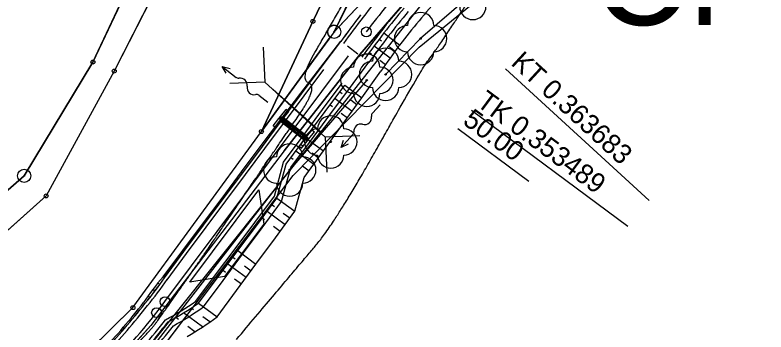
# Model space of a CAD drawing. Extents: x -495905 to -478420, y -1113297 to -1107716.
# Drawn here: x -479723.9 to -479609.4, y -1111553.7 to -1111505.3 of the extents above; entities that cross this region are included whole.
import ezdxf

# ---------------------------------------------------------------- set-up
doc = ezdxf.new("R2010")
doc.units = 0
for name, color, linetype in [('03_PC_OBJEKTY_NÁVRH', 7, 'Continuous'), ('03_PC_OBJEKTY_NÁVRH_PR', 7, 'Continuous'), ('2D_VRSTEVNICE', 7, 'Continuous'), ('C5_HATCH_SLOPE_L', 7, 'Continuous'), ('C5_HATCH_SLOPE_R', 7, 'Continuous'), ('C5_HECTOMETRY', 7, 'Continuous'), ('C5_HLBODY', 7, 'Continuous'), ('C5_HRANA_TELESO', 7, 'Continuous'), ('C5_KORUNA', 7, 'Continuous'), ('C5_OSA', 7, 'Continuous'), ('C5_PRIKOP', 7, 'Continuous'), ('C5_STANICENI', 7, 'Continuous'), ('C5_ZPEVKRAJ', 7, 'Continuous'), ('DRENÁŽ', 7, 'Continuous'), ('PLYN', 7, 'Continuous'), ('ttp', 7, 'Continuous'), ('VODNÍ PLOCHY', 7, 'Continuous'), ('zamereni', 7, 'Continuous'), ('ZELEN MIMO LES', 7, 'Continuous'), ('ŽLAB', 7, 'Continuous')]:
    doc.layers.add(name, color=color, linetype=linetype)

# ---------------------------------------------------------------- blocks, each defined once
blk = doc.blocks.new('A$C716')
at = {"layer": 'ŽLAB'}
for p, q in [((-5.015, 2.333), (-4.471, 3.623)), ((-4.01, 3.428), (-4.471, 3.623)), ((-5.17, 1.964), (-5.015, 2.333)), ((-5.015, 2.333), (-0.383, 0.379)), ((-4.554, 2.138), (-5.015, 2.333)), ((-4.01, 3.428), (-4.554, 2.138)), ((-5.715, 0.674), (-5.17, 1.964)), ((-4.71, 1.77), (-5.254, 0.48)), ((-0.078, -0.184), (-5.171, 1.964)), ((-4.71, 1.77), (-5.17, 1.964)), ((0, 0), (-5.093, 2.148)), ((-4.768, 1.632), (-0.597, -0.128)), ((-0.325, 0.517), (-4.496, 2.277)), ((0.161, 1.669), (-0.383, 0.379)), ((0.078, 0.184), (0.622, 1.474)), ((0.161, 1.669), (0.622, 1.474)), ((-5.254, 0.48), (-5.715, 0.674)), ((-0.538, 0.01), (-1.083, -1.28)), ((-0.078, -0.184), (-0.999, 0.204)), ((0.078, 0.184), (-0.844, 0.573)), ((-0.538, 0.01), (-0.383, 0.379)), ((-0.078, -0.184), (0.078, 0.184)), ((-0.622, -1.474), (-0.078, -0.184)), ((-1.083, -1.28), (-0.622, -1.474))]:
    blk.add_line(p, q, dxfattribs=at)
blk = doc.blocks.new('A$C70B')
at = {"layer": 'DRENÁŽ'}
for p, q in [((0.87, 0), (-0.87, 0)), ((6.86, 0.43), (7.97, 0)), ((7.97, 0), (5.28, 0)), ((7.97, 0), (6.86, -0.48))]:
    blk.add_line(p, q, dxfattribs=at)
for centre, radius, start, end in [((0.87, 0.58), 0.582, 269.6924, 322.7901), ((2.17, -0.42), 1.05, 24.4039, 142.0836), ((4.08, 0.59), 1.11, 210.8873, 317.3707), ((5.32, -0.64), 0.636, 85.9766, 131.7248)]:
    blk.add_arc(centre, radius, start, end, dxfattribs=at)

msp = doc.modelspace()

# ---------------------------------------------------------------- linework, layer by layer
at = {"layer": '03_PC_OBJEKTY_NÁVRH'}
for points in [[(-479686.04, -1111510.26), (-479685.81, -1111515.56), (-479691.11, -1111515.79)], [(-479685.81, -1111515.56), (-479676.59, -1111524)], [(-479671.29, -1111523.77), (-479676.59, -1111524), (-479676.36, -1111529.3)]]:
    msp.add_lwpolyline(points, dxfattribs=at)
msp.add_lwpolyline([(-479686.7, -1111532), (-479685.94, -1111537.25), (-479691.93, -1111545.26), (-479697.25, -1111546.12)], close=True, dxfattribs=at)
at = {"layer": '03_PC_OBJEKTY_NÁVRH_PR'}
for points in [[(-479532.76, -1111425.8), (-479577.85, -1111438.99), (-479605.63, -1111453.98), (-479658.99, -1111499.95), (-479677.28, -1111523.14), (-479684.58, -1111516.64)], [(-479724.86, -1111579.24), (-479707.77, -1111561.37), (-479677.28, -1111523.14)]]:
    msp.add_lwpolyline(points, dxfattribs=at)
at = {"layer": '2D_VRSTEVNICE'}
for points in [[(-479705.45, -1111555.84), (-479705.1, -1111555.36), (-479702.94, -1111553.1), (-479701.79, -1111551.52), (-479696.4, -1111543.86), (-479693.71, -1111539.95), (-479692.37, -1111537.92), (-479684.25, -1111525.97), (-479683.78, -1111525.27), (-479677.63, -1111516.3), (-479680.51, -1111515.14), (-479676.08, -1111507.47), (-479673.32, -1111502.64)], [(-479690.12, -1111554.87), (-479681, -1111544.04), (-479674.86, -1111536.75), (-479662.05, -1111513.82), (-479660.13, -1111511.29), (-479655.93, -1111505.05), (-479654.92, -1111503.49), (-479654.77, -1111503.42)]]:
    msp.add_open_spline(points, degree=2, dxfattribs=at)
at = {"layer": 'C5_HATCH_SLOPE_L'}
for p, q in [((-479671.98, -1111506.33), (-479671.98, -1111506.33)), ((-479671.97, -1111506.34), (-479671.98, -1111506.34)), ((-479677.2, -1111513.36), (-479677.31, -1111513.28)), ((-479678.01, -1111514.32), (-479678.07, -1111514.28)), ((-479677.95, -1111514.37), (-479677.96, -1111514.36)), ((-479678.7, -1111515.37), (-479678.83, -1111515.27)), ((-479679.52, -1111516.31), (-479679.59, -1111516.26)), ((-479679.45, -1111516.37), (-479679.45, -1111516.37)), ((-479683.18, -1111521.38), (-479683.37, -1111521.24)), ((-479684.02, -1111522.31), (-479684.11, -1111522.24)), ((-479683.93, -1111522.39), (-479683.93, -1111522.38)), ((-479684.67, -1111523.39), (-479684.86, -1111523.25)), ((-479685.52, -1111524.32), (-479685.61, -1111524.25)), ((-479685.42, -1111524.39), (-479685.42, -1111524.39)), ((-479689.15, -1111529.4), (-479689.34, -1111529.26)), ((-479690, -1111530.33), (-479690.09, -1111530.26)), ((-479689.9, -1111530.4), (-479689.9, -1111530.4)), ((-479690.65, -1111531.41), (-479690.84, -1111531.26)), ((-479691.49, -1111532.33), (-479691.59, -1111532.27)), ((-479691.39, -1111532.41), (-479691.4, -1111532.41)), ((-479695.13, -1111537.42), (-479695.32, -1111537.28)), ((-479695.98, -1111538.35), (-479696.07, -1111538.28)), ((-479695.88, -1111538.42), (-479695.88, -1111538.42)), ((-479696.62, -1111539.43), (-479696.82, -1111539.28)), ((-479697.47, -1111540.35), (-479697.56, -1111540.28)), ((-479697.37, -1111540.43), (-479697.37, -1111540.42)), ((-479701.1, -1111545.44), (-479701.3, -1111545.29)), ((-479701.95, -1111546.36), (-479702.05, -1111546.29)), ((-479701.85, -1111546.44), (-479701.85, -1111546.44)), ((-479702.6, -1111547.44), (-479702.8, -1111547.29)), ((-479703.44, -1111548.35), (-479703.54, -1111548.28)), ((-479703.34, -1111548.43), (-479703.34, -1111548.43)), ((-479707.18, -1111553.18), (-479707.37, -1111553.01))]:
    msp.add_line(p, q, dxfattribs=at)
at = {"layer": 'C5_HATCH_SLOPE_R'}
for p, q in [((-479667.63, -1111508.07), (-479665.23, -1111509.91)), ((-479668.37, -1111509.04), (-479668.03, -1111509.29)), ((-479669.11, -1111510.04), (-479666.66, -1111511.87)), ((-479666.81, -1111510.21), (-479665.93, -1111510.87)), ((-479669.86, -1111511.04), (-479669.52, -1111511.29)), ((-479668.28, -1111512.22), (-479667.39, -1111512.89)), ((-479673.6, -1111516.05), (-479671.02, -1111517.97)), ((-479674.34, -1111517.05), (-479673.99, -1111517.31)), ((-479675.09, -1111518.06), (-479672.48, -1111520.01)), ((-479672.7, -1111518.28), (-479671.75, -1111518.99)), ((-479675.84, -1111519.06), (-479675.48, -1111519.32)), ((-479674.17, -1111520.3), (-479673.2, -1111521.02)), ((-479679.57, -1111524.07), (-479676.85, -1111526.09)), ((-479680.32, -1111525.07), (-479679.96, -1111525.34)), ((-479681.06, -1111526.08), (-479678.32, -1111528.12)), ((-479678.59, -1111526.36), (-479677.59, -1111527.11)), ((-479681.81, -1111527.08), (-479681.45, -1111527.35)), ((-479680.07, -1111528.38), (-479679.05, -1111529.13)), ((-479683.94, -1111533.28), (-479681.23, -1111535.3)), ((-479684.69, -1111534.29), (-479684.33, -1111534.55)), ((-479685.43, -1111535.29), (-479682.71, -1111537.32)), ((-479682.98, -1111535.56), (-479681.97, -1111536.31)), ((-479686.18, -1111536.29), (-479685.83, -1111536.56)), ((-479684.46, -1111537.57), (-479683.45, -1111538.32)), ((-479689.92, -1111541.3), (-479687.16, -1111543.36)), ((-479690.66, -1111542.31), (-479690.3, -1111542.58)), ((-479691.41, -1111543.31), (-479688.63, -1111545.38)), ((-479688.91, -1111543.61), (-479687.89, -1111544.37)), ((-479692.16, -1111544.31), (-479691.79, -1111544.59)), ((-479690.4, -1111545.62), (-479689.37, -1111546.38)), ((-479695.89, -1111549.32), (-479693.07, -1111551.42)), ((-479698.19, -1111550.73), (-479695.3, -1111552.88)), ((-479697.04, -1111550.03), (-479696.66, -1111550.31)), ((-479699.35, -1111551.45), (-479698.96, -1111551.75)), ((-479695.23, -1111551.37), (-479694.19, -1111552.15)), ((-479697.51, -1111552.85), (-479696.46, -1111553.65))]:
    msp.add_line(p, q, dxfattribs=at)
at = {"layer": 'C5_HECTOMETRY'}
msp.add_circle((-479702.3, -1111550.78), 0.75, dxfattribs=at)
at = {"layer": 'C5_HLBODY'}
for p, q in [((-479649.09, -1111513.57), (-479627.21, -1111533.65)), ((-479654.29, -1111519.85), (-479630.47, -1111537.59))]:
    msp.add_line(p, q, dxfattribs=at)
for centre in [(-479670.33, -1111507.9), (-479701.02, -1111549.09)]:
    msp.add_circle(centre, 0.75, dxfattribs=at)
at = {"layer": 'C5_HRANA_TELESO'}
for p, q in [((-479677.27, -1111513.31), (-479674.23, -1111509.34)), ((-479680.31, -1111517.28), (-479677.27, -1111513.31)), ((-479671.02, -1111517.97), (-479668.11, -1111513.9)), ((-479683.34, -1111521.26), (-479680.31, -1111517.28)), ((-479673.93, -1111522.04), (-479671.02, -1111517.97)), ((-479686.33, -1111525.27), (-479683.34, -1111521.26)), ((-479676.85, -1111526.09), (-479673.93, -1111522.04)), ((-479689.33, -1111529.27), (-479686.33, -1111525.27)), ((-479679.79, -1111530.15), (-479676.85, -1111526.09)), ((-479692.32, -1111533.28), (-479689.33, -1111529.27)), ((-479681.23, -1111535.3), (-479679.79, -1111530.15)), ((-479695.32, -1111537.28), (-479692.32, -1111533.28)), ((-479684.19, -1111539.33), (-479681.23, -1111535.3)), ((-479698.31, -1111541.28), (-479695.32, -1111537.28)), ((-479687.16, -1111543.36), (-479684.19, -1111539.33)), ((-479701.31, -1111545.29), (-479698.31, -1111541.28)), ((-479690.11, -1111547.39), (-479687.16, -1111543.36)), ((-479693.07, -1111551.42), (-479690.11, -1111547.39))]:
    msp.add_line(p, q, dxfattribs=at)
for centre, radius, start, end in [((-479624.98, -1111535.43), 47.37, 136.1074, 141.9244), ((-479427.16, -1111691.23), 306.79, 142.7005, 143.6407), ((-479589.9, -1111567.35), 94.74, 139.8111, 142.6759), ((-479436.28, -1111678.25), 284.18, 143.6746, 144.6667), ((-479663.95, -1111576.59), 48.74, 140.0386, 145.8556), ((-479781.28, -1111489.44), 97.49, 319.3, 322.1647), ((-479724.41, -1111508.73), 52.96, 300.3782, 306.281), ((-479781.31, -1111489.46), 97.5, 316.4548, 319.3196)]:
    msp.add_arc(centre, radius, start, end, dxfattribs=at)
at = {"layer": 'C5_KORUNA'}
for p, q in [((-479680.19, -1111517.37), (-479677.2, -1111513.36)), ((-479676.58, -1111520.06), (-479673.6, -1111516.05)), ((-479683.18, -1111521.38), (-479680.19, -1111517.37)), ((-479679.57, -1111524.07), (-479676.58, -1111520.06)), ((-479686.17, -1111525.39), (-479683.18, -1111521.38)), ((-479682.56, -1111528.08), (-479679.57, -1111524.07)), ((-479689.15, -1111529.4), (-479686.17, -1111525.39)), ((-479683.94, -1111533.28), (-479682.56, -1111528.08)), ((-479692.14, -1111533.41), (-479689.15, -1111529.4)), ((-479695.13, -1111537.42), (-479692.14, -1111533.41)), ((-479686.93, -1111537.29), (-479683.94, -1111533.28)), ((-479689.92, -1111541.3), (-479686.93, -1111537.29)), ((-479698.12, -1111541.43), (-479695.13, -1111537.42)), ((-479701.1, -1111545.44), (-479698.12, -1111541.43)), ((-479692.9, -1111545.31), (-479689.92, -1111541.3)), ((-479695.89, -1111549.32), (-479692.9, -1111545.31))]:
    msp.add_line(p, q, dxfattribs=at)
for centre, radius, start, end in [((-479590.14, -1111567.65), 97.75, 139.5802, 142.445), ((-479427.16, -1111691.18), 306.75, 142.7078, 143.6481), ((-479434.37, -1111685.79), 293.25, 142.6969, 143.6672), ((-479741.6, -1111518.08), 48.88, 320.1521, 325.9599), ((-479781.21, -1111489.34), 97.75, 319.2297, 322.0945), ((-479724.86, -1111507.2), 51.12, 298.4217, 304.5189), ((-479781.21, -1111489.34), 102.25, 319.2297, 322.0945), ((-479781.21, -1111489.34), 97.75, 316.3649, 319.2297)]:
    msp.add_arc(centre, radius, start, end, dxfattribs=at)
at = {"layer": 'C5_OSA'}
msp.add_line((-479701.02, -1111549.09), (-479673.05, -1111511.56), dxfattribs=at)
for centre, start, end in [((-479590.14, -1111567.65), 137.4702, 143.3109), ((-479781.21, -1111489.34), 315.3788, 323.3108)]:
    msp.add_arc(centre, 100, start, end, dxfattribs=at)
at = {"layer": 'C5_PRIKOP'}
for p, q in [((-479677.21, -1111513.36), (-479674.23, -1111509.35)), ((-479672.9, -1111516.57), (-479669.92, -1111512.55)), ((-479680.2, -1111517.37), (-479677.21, -1111513.36)), ((-479675.87, -1111520.59), (-479672.9, -1111516.57)), ((-479683.19, -1111521.38), (-479680.2, -1111517.37)), ((-479678.85, -1111524.61), (-479675.87, -1111520.59)), ((-479686.17, -1111525.39), (-479683.19, -1111521.38)), ((-479681.83, -1111528.63), (-479678.85, -1111524.61)), ((-479689.16, -1111529.4), (-479686.17, -1111525.39)), ((-479683.24, -1111533.81), (-479681.83, -1111528.63)), ((-479692.15, -1111533.41), (-479689.16, -1111529.4)), ((-479695.14, -1111537.41), (-479692.15, -1111533.41)), ((-479686.21, -1111537.83), (-479683.24, -1111533.81)), ((-479698.12, -1111541.42), (-479695.14, -1111537.41)), ((-479689.19, -1111541.85), (-479686.21, -1111537.83)), ((-479701.11, -1111545.43), (-479698.12, -1111541.42)), ((-479692.16, -1111545.86), (-479689.19, -1111541.85)), ((-479695.14, -1111549.88), (-479692.16, -1111545.86))]:
    msp.add_line(p, q, dxfattribs=at)
for centre, radius, start, end in [((-479589.95, -1111567.42), 96.92, 139.7548, 142.6196), ((-479435.19, -1111684.09), 290.73, 142.8656, 143.8418), ((-479741.61, -1111518.08), 48.87, 320.1519, 325.9601), ((-479781.21, -1111489.34), 97.74, 319.2297, 322.0945), ((-479724.9, -1111507.7), 51.63, 299.1686, 305.2022), ((-479781.21, -1111489.34), 97.74, 316.3649, 319.2297), ((-479781.39, -1111489.57), 103.26, 319.3938, 322.2586)]:
    msp.add_arc(centre, radius, start, end, dxfattribs=at)
at = {"layer": 'C5_STANICENI'}
for p, q in [((-479671.61, -1111511.3), (-479673.21, -1111510.1)), ((-479656.38, -1111522.65), (-479645.55, -1111530.71))]:
    msp.add_line(p, q, dxfattribs=at)
at = {"layer": 'C5_ZPEVKRAJ'}
for p, q in [((-479679.79, -1111517.67), (-479676.8, -1111513.66)), ((-479676.98, -1111519.76), (-479674, -1111515.75)), ((-479682.78, -1111521.68), (-479679.79, -1111517.67)), ((-479679.97, -1111523.77), (-479676.98, -1111519.76)), ((-479685.77, -1111525.69), (-479682.78, -1111521.68)), ((-479682.96, -1111527.78), (-479679.97, -1111523.77)), ((-479688.75, -1111529.7), (-479685.77, -1111525.69)), ((-479684.34, -1111532.99), (-479682.96, -1111527.78)), ((-479691.74, -1111533.71), (-479688.75, -1111529.7)), ((-479694.73, -1111537.72), (-479691.74, -1111533.71)), ((-479687.33, -1111537), (-479684.34, -1111532.99)), ((-479690.32, -1111541.01), (-479687.33, -1111537)), ((-479697.72, -1111541.73), (-479694.73, -1111537.72)), ((-479700.7, -1111545.74), (-479697.72, -1111541.73)), ((-479693.3, -1111545.01), (-479690.32, -1111541.01)), ((-479696.29, -1111549.02), (-479693.3, -1111545.01))]:
    msp.add_line(p, q, dxfattribs=at)
for centre, radius, start, end in [((-479590.14, -1111567.65), 101.75, 139.5802, 142.445), ((-479590.14, -1111567.65), 98.25, 139.5802, 142.445), ((-479427.96, -1111690.58), 305.25, 142.7067, 143.6501), ((-479433.57, -1111686.38), 294.75, 142.6982, 143.665), ((-479741.4, -1111518.23), 49.12, 320.1599, 325.9506), ((-479781.21, -1111489.34), 98.25, 319.2297, 322.0945), ((-479725.1, -1111507.09), 50.88, 298.3718, 304.4877), ((-479781.21, -1111489.34), 101.75, 319.2297, 322.0945), ((-479781.21, -1111489.34), 98.25, 316.3649, 319.2297)]:
    msp.add_arc(centre, radius, start, end, dxfattribs=at)
at = {"layer": 'ttp'}
for points in [[(-479737.04, -1111542.57), (-479722.49, -1111529.88), (-479712.01, -1111512.51), (-479680.96, -1111446.45), (-479664.56, -1111420.28), (-479639.05, -1111396.92), (-479587.44, -1111373.34), (-479543.2, -1111335.08), (-479515.73, -1111305.37), (-479499.76, -1111274.07), (-479494.91, -1111252.29), (-479512.98, -1111227.33), (-479556.47, -1111277.92), (-479593.18, -1111320.95), (-479617.14, -1111334.83), (-479645.05, -1111357.86), (-479662.61, -1111370.74), (-479680.21, -1111388.04), (-479694.47, -1111402.46), (-479710.99, -1111423.24), (-479746.66, -1111429.4)], [(-479674.54, -1111507.16), (-479664.17, -1111496.13), (-479642.97, -1111479.31), (-479632.3, -1111470.33), (-479621.67, -1111458.84), (-479608.24, -1111447.6), (-479597.3, -1111440.18), (-479584.05, -1111434.01), (-479571.14, -1111430.67), (-479553.29, -1111426.12), (-479540.84, -1111421.91), (-479534.37, -1111418.65), (-479507.92, -1111398.36), (-479494.99, -1111388.29), (-479481.09, -1111374.03), (-479472.9, -1111363.16), (-479490.44, -1111346.8)], [(-479646.4, -1111449.51), (-479674.79, -1111506.99)]]:
    msp.add_lwpolyline(points, dxfattribs=at)
msp.add_arc((-479675.23, -1111507.89), 1, 46.757, 63.7218, dxfattribs=at)
at = {"layer": 'VODNÍ PLOCHY'}
for points in [[(-479519.21, -1111207.72), (-479512.98, -1111227.33), (-479494.91, -1111252.29), (-479483.87, -1111248.61), (-479490, -1111274.12), (-479510.92, -1111309.16), (-479537.33, -1111341.97), (-479586.58, -1111376.4), (-479636.13, -1111400.73), (-479661.28, -1111423.76), (-479675.82, -1111449.04), (-479708.76, -1111513.89), (-479719.13, -1111532.95), (-479734.23, -1111546.43), (-479763.05, -1111559.8), (-479867.72, -1111580.39), (-479887.11, -1111587.29), (-479901.57, -1111597.25), (-479910.93, -1111610.19), (-479919.11, -1111625.77)], [(-479715.95, -1111559.84), (-479705.9, -1111550.01), (-479686.32, -1111523.12), (-479678.47, -1111506.3), (-479649.94, -1111446.95), (-479631.7, -1111424.73), (-479615.49, -1111414.94), (-479544.51, -1111387.73), (-479525.48, -1111376.2), (-479494.51, -1111344.32), (-479482.26, -1111323.84), (-479473.65, -1111303.61), (-479466.19, -1111271.71), (-479459.03, -1111241.24)]]:
    msp.add_lwpolyline(points, dxfattribs=at)
at = {"layer": 'zamereni'}
for p, q in [((-479680.96, -1111446.45), (-479712.01, -1111512.51)), ((-479675.82, -1111449.04), (-479708.76, -1111513.89)), ((-479661.88, -1111471.33), (-479678.47, -1111506.3)), ((-479675.23, -1111507.89), (-479658.44, -1111473.38)), ((-479664.17, -1111496.13), (-479675.23, -1111507.89)), ((-479671.31, -1111511.34), (-479661.83, -1111500.35)), ((-479654.08, -1111502.03), (-479662.04, -1111508.93)), ((-479662.25, -1111510.23), (-479654.35, -1111503.75)), ((-479678.47, -1111506.3), (-479686.32, -1111523.12)), ((-479675.23, -1111507.89), (-479686.32, -1111523.12)), ((-479662.04, -1111508.93), (-479667.38, -1111514.39)), ((-479662.04, -1111508.93), (-479662.04, -1111508.93)), ((-479681.46, -1111529.83), (-479662.25, -1111510.23)), ((-479682.85, -1111526.05), (-479671.31, -1111511.34)), ((-479712.01, -1111512.51), (-479722.49, -1111529.88)), ((-479708.76, -1111513.89), (-479719.13, -1111532.95)), ((-479667.38, -1111514.39), (-479667.38, -1111514.39)), ((-479670.25, -1111515.29), (-479682, -1111528.99)), ((-479670.25, -1111515.29), (-479670.25, -1111515.29)), ((-479705.9, -1111550.01), (-479686.32, -1111523.12)), ((-479675.74, -1111524.71), (-479675.74, -1111524.71)), ((-479682.85, -1111526.05), (-479703.17, -1111552.76)), ((-479682, -1111528.99), (-479706.25, -1111560.27)), ((-479682, -1111528.99), (-479682, -1111528.99)), ((-479722.49, -1111529.88), (-479737.04, -1111542.57)), ((-479705.05, -1111560.94), (-479681.46, -1111529.83)), ((-479719.13, -1111532.95), (-479734.23, -1111546.43)), ((-479715.95, -1111559.84), (-479705.9, -1111550.01)), ((-479703.17, -1111552.76), (-479723.51, -1111575.19))]:
    msp.add_line(p, q, dxfattribs=at)
for centre, radius in [((-479678.47, -1111506.3), 0.3), ((-479675.23, -1111507.89), 1), ((-479675.23, -1111507.89), 0.0655), ((-479662.04, -1111508.93), 0.1), ((-479712.01, -1111512.51), 0.3), ((-479708.76, -1111513.89), 0.3), ((-479667.38, -1111514.39), 0.1), ((-479670.25, -1111515.29), 0.1), ((-479686.32, -1111523.12), 0.3), ((-479675.74, -1111524.71), 0.1), ((-479722.49, -1111529.88), 1), ((-479682, -1111528.99), 0.1), ((-479722.49, -1111529.88), 0.0655), ((-479719.13, -1111532.95), 0.3), ((-479705.9, -1111550.01), 0.3)]:
    msp.add_circle(centre, radius, dxfattribs=at)
for centre, start, end in [((-479654.08, -1111504.03), 180, 0), ((-479662.04, -1111506.93), 0, 180), ((-479664.04, -1111508.93), 90, 270), ((-479660.04, -1111508.93), 270, 90), ((-479667.38, -1111512.39), 0, 180), ((-479662.04, -1111510.93), 180, 0), ((-479670.25, -1111513.29), 0, 180), ((-479672.25, -1111515.29), 90, 270), ((-479669.38, -1111514.39), 90, 270), ((-479668.25, -1111515.29), 270, 90), ((-479665.38, -1111514.39), 270, 90), ((-479667.38, -1111516.39), 180, 0), ((-479670.25, -1111517.29), 180, 0), ((-479675.74, -1111522.71), 0, 180), ((-479677.74, -1111524.71), 90, 270), ((-479673.74, -1111524.71), 270, 90), ((-479682, -1111526.99), 0, 180), ((-479684, -1111528.99), 90, 270), ((-479680, -1111528.99), 270, 90), ((-479675.74, -1111526.71), 180, 0), ((-479682, -1111530.99), 180, 0)]:
    msp.add_arc(centre, 2, start, end, dxfattribs=at)
at = {"layer": 'ZELEN MIMO LES'}
for points in [[(-479459.03, -1111241.24), (-479466.19, -1111271.71), (-479473.65, -1111303.61), (-479482.26, -1111323.84), (-479494.51, -1111344.32), (-479525.48, -1111376.2), (-479544.51, -1111387.73), (-479615.49, -1111414.94), (-479631.7, -1111424.73), (-479649.94, -1111446.95), (-479678.47, -1111506.3), (-479686.32, -1111523.12), (-479675.82, -1111508.7)], [(-479505.39, -1111404.33), (-479530.21, -1111427.97), (-479536.33, -1111430.88), (-479552.82, -1111430.5), (-479570.22, -1111434.96), (-479583.09, -1111438.64), (-479593.79, -1111443.76), (-479605.94, -1111451.36), (-479617.51, -1111461.13), (-479629.18, -1111473.43), (-479639.68, -1111483), (-479661.83, -1111500.35), (-479671.31, -1111511.34), (-479682.85, -1111526.05), (-479703.17, -1111552.76), (-479723.51, -1111575.19)], [(-479705.05, -1111560.94), (-479681.46, -1111529.83), (-479662.25, -1111510.23), (-479654.35, -1111503.75), (-479641.49, -1111496.2), (-479633.64, -1111489.93), (-479624.83, -1111478.64), (-479602.79, -1111458.81), (-479595.13, -1111451.2), (-479582.52, -1111442.46), (-479552.07, -1111437.12), (-479538.77, -1111437.14), (-479529.87, -1111433.85), (-479504.84, -1111411.26)], [(-479674.79, -1111506.99), (-479646.4, -1111449.51)]]:
    msp.add_lwpolyline(points, dxfattribs=at)
for start, end in [(63.7218, 180), (180, 233.9391)]:
    msp.add_arc((-479675.23, -1111507.89), 1, start, end, dxfattribs=at)

# ---------------------------------------------------------------- block references
at = {"layer": 'PLYN'}
for p, rotation in [((-479686, -1111518.12), 141.9290545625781), ((-479668.8, -1111519.67), -132.33894913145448)]:
    msp.add_blockref('A$C70B', p, dxfattribs=dict(at, rotation=rotation))
at = {"layer": 'ŽLAB', "rotation": -15.3131081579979}
msp.add_blockref('A$C716', (-479679.2, -1111524.41), dxfattribs=at)

# ---------------------------------------------------------------- texts
at = {"layer": '03_PC_OBJEKTY_NÁVRH_PR'}
msp.add_text('CP8', height=15, dxfattribs=at).set_placement((-479635.8, -1111506.86))
at = {"layer": 'C5_HLBODY'}
for s, height, rotation, p in [('KT 0.363683', 2.999, 317.4702, (-479648.42, -1111512.83)), ('TK 0.353489', 3, 323.3109, (-479653.69, -1111519.05))]:
    msp.add_text(s, height=height, rotation=rotation, dxfattribs=at).set_placement(p)
at = {"layer": 'C5_STANICENI'}
msp.add_text('50.00', height=3, rotation=323.3109, dxfattribs=at).set_placement((-479655.78, -1111521.84))

doc.saveas('drawing.dxf')
